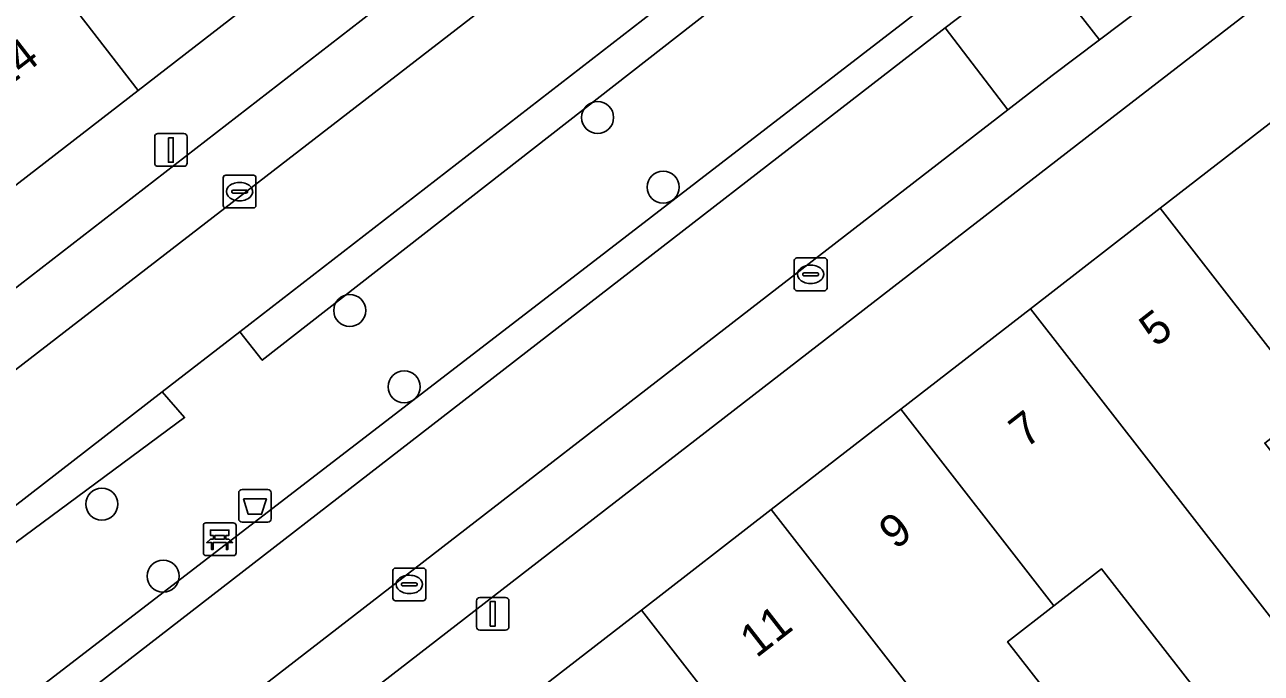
# Model space of a CAD drawing. Extents: x 159716 to 160783, y 383290 to 384031.
# Drawn here: x 160412.95 to 160450.76, y 383548.4 to 383568.24 of the extents above; entities that cross this region are included whole.
import ezdxf

# ---------------------------------------------------------------- set-up
doc = ezdxf.new("R2010")
doc.units = 0
for name, color, linetype in [('IMGEO_Afvalbak', 7, 'Continuous'), ('IMGEO_Bank', 7, 'Continuous'), ('IMGEO_Boom', 7, 'Continuous'), ('IMGEO_Erf', 7, 'Continuous'), ('IMGEO_Groenvoorziening', 7, 'Continuous'), ('IMGEO_Kolk', 7, 'Continuous'), ('IMGEO_Lichtmast', 7, 'Continuous'), ('IMGEO_Pand', 7, 'Continuous'), ('IMGEO_Pand_nummerreeks', 7, 'Continuous'), ('IMGEO_Parkeervlak_open', 7, 'Continuous'), ('IMGEO_Rijbaan_lokaal_open', 7, 'Continuous'), ('IMGEO_Voetpad_open', 7, 'Continuous')]:
    doc.layers.add(name, color=color, linetype=linetype)

msp = doc.modelspace()

# ---------------------------------------------------------------- linework, layer by layer
at = {"layer": 'IMGEO_Afvalbak'}
for p, q in [((160419.495, 383553.117), (160419.495, 383553.917)), ((160419.495, 383553.917), (160419.495, 383553.117)), ((160419.595, 383554.017), (160420.385, 383554.017)), ((160420.385, 383554.017), (160419.595, 383554.017)), ((160420.485, 383553.917), (160420.485, 383553.117)), ((160420.485, 383553.117), (160420.485, 383553.917)), ((160420.385, 383553.017), (160419.595, 383553.017)), ((160419.595, 383553.017), (160420.385, 383553.017))]:
    msp.add_line(p, q, dxfattribs=at)
msp.add_lwpolyline([(160419.638, 383553.731), (160420.342, 383553.731), (160420.193, 383553.261), (160419.787, 383553.261), (160419.638, 383553.731)], dxfattribs=at)
for centre, start, end in [((160419.595, 383553.917), 90, 180), ((160419.595, 383553.917), 90, 180), ((160420.385, 383553.917), 0, 90), ((160420.385, 383553.917), 360, 90), ((160419.595, 383553.117), 180, 270), ((160419.595, 383553.117), 180, 270), ((160420.385, 383553.117), 270, 0), ((160420.385, 383553.117), 270, 0)]:
    msp.add_arc(centre, 0.1, start, end, dxfattribs=at)
at = {"layer": 'IMGEO_Bank'}
for p, q in [((160418.488, 383552.996), (160419.329, 383552.996)), ((160419.329, 383552.996), (160418.488, 383552.996)), ((160419.413, 383552.921), (160419.413, 383552.08)), ((160419.413, 383552.08), (160419.413, 383552.921)), ((160418.413, 383552.071), (160418.413, 383552.912)), ((160418.413, 383552.912), (160418.413, 383552.071)), ((160418.722, 383552.502), (160418.722, 383552.608)), ((160418.766, 383552.608), (160418.766, 383552.502)), ((160419.054, 383552.614), (160418.772, 383552.614)), ((160419.06, 383552.502), (160419.06, 383552.608)), ((160419.104, 383552.608), (160419.104, 383552.502)), ((160419.11, 383552.394), (160418.717, 383552.394)), ((160418.772, 383552.496), (160419.054, 383552.496)), ((160419.338, 383551.996), (160418.497, 383551.996)), ((160418.497, 383551.996), (160419.338, 383551.996))]:
    msp.add_line(p, q, dxfattribs=at)
for points in [[(160418.716, 383552.614), (160418.63, 383552.614), (160418.63, 383552.775), (160419.193, 383552.775), (160419.193, 383552.614), (160419.11, 383552.614)], [(160418.66, 383552.394), (160418.518, 383552.394), (160418.63, 383552.496), (160418.716, 383552.496)], [(160418.71, 383552.387), (160418.71, 383552.18), (160418.667, 383552.18), (160418.667, 383552.387)], [(160419.11, 383552.496), (160419.193, 383552.496), (160419.305, 383552.394), (160419.166, 383552.394)], [(160419.16, 383552.387), (160419.16, 383552.18), (160419.116, 383552.18), (160419.116, 383552.387)]]:
    msp.add_lwpolyline(points, dxfattribs=at)
for centre, radius, start, end in [((160418.491, 383552.918), 0.0779, 92.4484, 184.2845), ((160418.491, 383552.918), 0.0779, 92.4484, 184.2845), ((160419.335, 383552.918), 0.0779, 2.4484, 94.2845), ((160419.335, 383552.918), 0.0779, 2.4484, 94.2845), ((160418.715, 383552.607), 0.00671, 2.8957, 87.1043), ((160418.772, 383552.607), 0.00671, 92.8957, 177.1043), ((160419.054, 383552.607), 0.00671, 2.8957, 87.1043), ((160419.111, 383552.607), 0.00671, 92.8957, 177.1043), ((160418.66, 383552.387), 0.00671, 2.8957, 87.1043), ((160418.717, 383552.387), 0.00671, 92.8957, 177.1043), ((160418.715, 383552.503), 0.00671, 272.8957, 357.1043), ((160418.772, 383552.503), 0.00671, 182.8957, 267.1043), ((160419.054, 383552.503), 0.00671, 272.8957, 357.1043), ((160419.111, 383552.503), 0.00671, 182.8957, 267.1043), ((160419.109, 383552.387), 0.00671, 2.8957, 87.1043), ((160419.166, 383552.387), 0.00671, 92.8957, 177.1043), ((160418.491, 383552.074), 0.0779, 182.4484, 274.2845), ((160418.491, 383552.074), 0.0779, 182.4484, 274.2845), ((160419.335, 383552.074), 0.0779, 272.4484, 4.2845), ((160419.335, 383552.074), 0.0779, 272.4484, 4.2845)]:
    msp.add_arc(centre, radius, start, end, dxfattribs=at)
at = {"layer": 'IMGEO_Boom'}
for centre in [(160430.469, 383565.397), (160432.474, 383563.265), (160422.889, 383559.493), (160424.552, 383557.159), (160415.309, 383553.571), (160417.186, 383551.366)]:
    msp.add_circle(centre, 0.489, dxfattribs=at)
at = {"layer": 'IMGEO_Erf'}
msp.add_lwpolyline([(160475.911, 383541.981), (160466.338, 383554.496), (160460.386, 383562.805), (160458.842, 383561.583), (160462.738, 383556.576), (160460.243, 383554.634), (160457.743, 383552.688), (160453.817, 383557.732), (160452.36, 383556.598), (160450.87, 383555.439), (160454.74, 383550.466), (160452.271, 383548.545), (160449.767, 383546.596), (160445.876, 383551.596), (160444.421, 383550.464), (160443.003, 383549.36), (160446.871, 383544.391)], dxfattribs=at)
at = {"layer": 'IMGEO_Groenvoorziening'}
for points in [[(160441.098, 383568.136), (160443.878, 383570.259), (160449.157, 383574.362), (160450.745, 383575.611), (160465.056, 383587.54), (160466.119, 383588.51), (160462.076, 383592.933), (160461.787, 383592.665), (160460.963, 383591.947), (160460.102, 383591.197), (160456.376, 383588.007), (160445.683, 383579.106), (160439.333, 383574.187), (160436.59, 383572.062), (160419.524, 383558.843), (160420.216, 383557.971), (160438.33, 383572.13), (160446.182, 383578.368), (160461.987, 383591.376), (160464.497, 383588.63), (160449.031, 383575.404), (160429.985, 383560.714), (160408.787, 383544.408), (160399.76, 383538.598)], [(160461.987, 383591.376), (160446.182, 383578.368), (160438.33, 383572.13), (160420.216, 383557.971), (160419.524, 383558.843), (160417.152, 383557.006), (160417.838, 383556.217), (160406.387, 383547.75), (160398.414, 383542.841)], [(160399.76, 383538.598), (160408.787, 383544.408), (160429.985, 383560.714), (160449.031, 383575.404), (160464.497, 383588.63), (160461.987, 383591.376)], [(160414.821, 383547.788), (160441.098, 383568.136)], [(160398.414, 383542.841), (160406.387, 383547.75), (160417.838, 383556.217), (160417.152, 383557.006), (160411.703, 383552.785)]]:
    msp.add_lwpolyline(points, dxfattribs=at)
at = {"layer": 'IMGEO_Kolk'}
for p, q in [((160419.021, 383562.704), (160419.021, 383563.556)), ((160419.096, 383563.63), (160419.948, 383563.63)), ((160420.022, 383563.556), (160420.022, 383562.704)), ((160419.28, 383563.124), (160419.28, 383563.136)), ((160419.323, 383563.173), (160419.721, 383563.173)), ((160419.509, 383563.41), (160419.534, 383563.41)), ((160419.764, 383563.136), (160419.764, 383563.124)), ((160419.718, 383563.087), (160419.32, 383563.087)), ((160419.532, 383562.85), (160419.507, 383562.85)), ((160419.948, 383562.63), (160419.096, 383562.63)), ((160436.482, 383560.174), (160436.482, 383561.026)), ((160436.557, 383561.1), (160437.409, 383561.1)), ((160436.97, 383560.88), (160436.995, 383560.88)), ((160437.483, 383561.026), (160437.483, 383560.174)), ((160436.741, 383560.594), (160436.741, 383560.606)), ((160437.179, 383560.557), (160436.781, 383560.557)), ((160436.784, 383560.643), (160437.182, 383560.643)), ((160437.225, 383560.606), (160437.225, 383560.594)), ((160437.409, 383560.1), (160436.557, 383560.1)), ((160436.993, 383560.32), (160436.968, 383560.32)), ((160424.21, 383550.689), (160424.21, 383551.541)), ((160424.285, 383551.615), (160425.137, 383551.615)), ((160425.211, 383551.541), (160425.211, 383550.689)), ((160424.469, 383551.109), (160424.469, 383551.121)), ((160424.907, 383551.072), (160424.509, 383551.072)), ((160424.512, 383551.158), (160424.91, 383551.158)), ((160424.698, 383551.395), (160424.723, 383551.395)), ((160424.953, 383551.121), (160424.953, 383551.109)), ((160424.721, 383550.835), (160424.696, 383550.835)), ((160425.137, 383550.615), (160424.285, 383550.615))]:
    msp.add_line(p, q, dxfattribs=at)
for points in [[(160419.021, 383562.704), (160419.021, 383563.556)], [(160419.096, 383563.63), (160419.948, 383563.63)], [(160420.022, 383563.556), (160420.022, 383562.704)], [(160419.948, 383562.63), (160419.096, 383562.63)], [(160436.482, 383560.174), (160436.482, 383561.026)], [(160436.557, 383561.1), (160437.409, 383561.1)], [(160437.483, 383561.026), (160437.483, 383560.174)], [(160437.409, 383560.1), (160436.557, 383560.1)], [(160424.21, 383550.689), (160424.21, 383551.541)], [(160424.285, 383551.615), (160425.137, 383551.615)], [(160425.211, 383551.541), (160425.211, 383550.689)], [(160425.137, 383550.615), (160424.285, 383550.615)]]:
    msp.add_lwpolyline(points, dxfattribs=at)
for centre, radius, start, end in [((160419.098, 383563.554), 0.0765, 91.552, 178.448), ((160419.098, 383563.554), 0.0765, 91.552, 178.448), ((160419.946, 383563.554), 0.0765, 1.552, 88.448), ((160419.946, 383563.554), 0.0765, 1.552, 88.448), ((160419.32, 383563.133), 0.0403, 85.8775, 175.7526), ((160419.725, 383563.135), 0.0386, 1.7309, 96.639), ((160419.317, 383563.123), 0.0366, 178.938, 274.7102), ((160419.721, 383563.13), 0.043, 264.8664, 352.4533), ((160419.098, 383562.706), 0.0765, 181.552, 268.448), ((160419.098, 383562.706), 0.0765, 181.552, 268.448), ((160419.946, 383562.706), 0.0765, 271.552, 358.448), ((160419.946, 383562.706), 0.0765, 271.552, 358.448), ((160436.559, 383561.024), 0.0765, 91.552, 178.448), ((160436.559, 383561.024), 0.0765, 91.552, 178.448), ((160437.407, 383561.024), 0.0765, 1.552, 88.448), ((160437.407, 383561.024), 0.0765, 1.552, 88.448), ((160436.781, 383560.603), 0.0403, 85.8775, 175.7526), ((160436.778, 383560.593), 0.0366, 178.938, 274.7102), ((160437.182, 383560.6), 0.043, 264.8664, 352.4533), ((160437.186, 383560.605), 0.0386, 1.7309, 96.639), ((160436.559, 383560.176), 0.0765, 181.552, 268.448), ((160436.559, 383560.176), 0.0765, 181.552, 268.448), ((160437.407, 383560.176), 0.0765, 271.552, 358.448), ((160437.407, 383560.176), 0.0765, 271.552, 358.448), ((160424.287, 383551.539), 0.0765, 91.552, 178.448), ((160424.287, 383551.539), 0.0765, 91.552, 178.448), ((160425.135, 383551.539), 0.0765, 1.552, 88.448), ((160425.135, 383551.539), 0.0765, 1.552, 88.448), ((160424.509, 383551.118), 0.0403, 85.8775, 175.7526), ((160424.506, 383551.108), 0.0366, 178.938, 274.7102), ((160424.91, 383551.115), 0.043, 264.8664, 352.4533), ((160424.914, 383551.12), 0.0386, 1.7309, 96.639), ((160424.287, 383550.691), 0.0765, 181.552, 268.448), ((160424.287, 383550.691), 0.0765, 181.552, 268.448), ((160425.135, 383550.691), 0.0765, 271.552, 358.448), ((160425.135, 383550.691), 0.0765, 271.552, 358.448)]:
    msp.add_arc(centre, radius, start, end, dxfattribs=at)
for centre, major_axis, ratio, start_param, end_param in [((160419.508, 383563.13), (-0.387, 0.002), 0.722429, 4.712389, 7.853982), ((160419.533, 383563.13), (-0.39, 0.002), 0.717154, 1.570796, 4.712389), ((160436.969, 383560.6), (-0.387, 0.002), 0.722429, 4.712389, 7.853982), ((160436.994, 383560.6), (-0.39, 0.002), 0.717154, 1.570796, 4.712389), ((160424.697, 383551.115), (-0.387, 0.002), 0.722429, 4.712389, 7.853982), ((160424.722, 383551.115), (-0.39, 0.002), 0.717154, 1.570796, 4.712389)]:
    msp.add_ellipse(centre, major_axis=major_axis, ratio=ratio, start_param=start_param, end_param=end_param, dxfattribs=at)
at = {"layer": 'IMGEO_Lichtmast'}
for p, q in [((160416.925, 383564.004), (160416.925, 383564.804)), ((160416.925, 383564.804), (160416.925, 383564.004)), ((160417.025, 383564.904), (160417.815, 383564.904)), ((160417.815, 383564.904), (160417.025, 383564.904)), ((160417.915, 383564.804), (160417.915, 383564.004)), ((160417.915, 383564.004), (160417.915, 383564.804)), ((160417.815, 383563.904), (160417.025, 383563.904)), ((160417.025, 383563.904), (160417.815, 383563.904)), ((160426.867, 383550.713), (160427.657, 383550.713)), ((160427.657, 383550.713), (160426.867, 383550.713)), ((160426.767, 383549.813), (160426.767, 383550.613)), ((160426.767, 383550.613), (160426.767, 383549.813)), ((160427.757, 383550.613), (160427.757, 383549.813)), ((160427.757, 383549.813), (160427.757, 383550.613)), ((160427.657, 383549.713), (160426.867, 383549.713)), ((160426.867, 383549.713), (160427.657, 383549.713))]:
    msp.add_line(p, q, dxfattribs=at)
for points in [[(160417.345, 383564.779), (160417.495, 383564.779), (160417.495, 383564.029), (160417.345, 383564.029), (160417.345, 383564.779)], [(160427.187, 383550.588), (160427.337, 383550.588), (160427.337, 383549.838), (160427.187, 383549.838), (160427.187, 383550.588)]]:
    msp.add_lwpolyline(points, dxfattribs=at)
for centre, start, end in [((160417.025, 383564.804), 90, 180), ((160417.025, 383564.804), 90, 180), ((160417.815, 383564.804), 0, 90), ((160417.815, 383564.804), 360, 90), ((160417.025, 383564.004), 180, 270), ((160417.025, 383564.004), 180, 270), ((160417.815, 383564.004), 270, 0), ((160417.815, 383564.004), 270, 0), ((160426.867, 383550.613), 90, 180), ((160426.867, 383550.613), 90, 180), ((160427.657, 383550.613), 0, 90), ((160427.657, 383550.613), 360, 90), ((160426.867, 383549.813), 180, 270), ((160426.867, 383549.813), 180, 270), ((160427.657, 383549.813), 270, 0), ((160427.657, 383549.813), 270, 0)]:
    msp.add_arc(centre, 0.1, start, end, dxfattribs=at)
at = {"layer": 'IMGEO_Pand'}
for points in [[(160411.784, 383580.396), (160409.407, 383578.554), (160413.366, 383573.448), (160411.779, 383572.217), (160416.422, 383566.226), (160420.387, 383569.299)], [(160406.443, 383576.258), (160403.855, 383574.251), (160403.92, 383574.167), (160412.458, 383563.153), (160416.422, 383566.226), (160411.779, 383572.217), (160410.403, 383571.15)], [(160451.637, 383565.693), (160447.673, 383562.621), (160452.36, 383556.598), (160453.817, 383557.732), (160457.743, 383552.688), (160460.243, 383554.634)], [(160452.36, 383556.598), (160447.673, 383562.621), (160443.709, 383559.549), (160452.271, 383548.545), (160454.74, 383550.466), (160450.87, 383555.439)], [(160443.709, 383559.549), (160439.743, 383556.475), (160444.421, 383550.464), (160445.876, 383551.596), (160449.767, 383546.596), (160452.271, 383548.545)], [(160444.421, 383550.464), (160439.743, 383556.475), (160435.778, 383553.402), (160444.329, 383542.413), (160446.871, 383544.391), (160443.003, 383549.36)], [(160435.778, 383553.402), (160431.812, 383550.329), (160436.543, 383544.252), (160438.156, 383545.508), (160441.984, 383540.588), (160444.329, 383542.413)], [(160436.543, 383544.252), (160431.812, 383550.329), (160427.847, 383547.256), (160436.404, 383536.261), (160438.865, 383538.177), (160435.045, 383543.086)]]:
    msp.add_lwpolyline(points, close=True, dxfattribs=at)
at = {"layer": 'IMGEO_Parkeervlak_open'}
for points in [[(160451.98, 383591.416), (160446.67, 383586.789), (160443.313, 383583.959), (160440.642, 383581.871), (160433.666, 383576.451), (160409.644, 383557.841)], [(160462.536, 383581.254), (160452.608, 383572.904), (160445.815, 383567.773), (160444.366, 383566.679), (160443.016, 383565.634), (160415.975, 383544.704)], [(160417.362, 383543.071), (160445.968, 383565.216), (160453.348, 383570.928), (160463.309, 383579.284)], [(160410.822, 383556.257), (160434.605, 383574.639)]]:
    msp.add_lwpolyline(points, dxfattribs=at)
at = {"layer": 'IMGEO_Rijbaan_lokaal_open'}
for points in [[(160462.536, 383581.254), (160463.326, 383581.931), (160466.614, 383584.626), (160466.966, 383584.91), (160467.208, 383585.075), (160465.056, 383587.54), (160450.745, 383575.611), (160449.157, 383574.362), (160443.878, 383570.259), (160445.815, 383567.773), (160452.608, 383572.904)], [(160445.815, 383567.773), (160443.878, 383570.259), (160441.098, 383568.136), (160443.016, 383565.634), (160444.366, 383566.679)]]:
    msp.add_lwpolyline(points, close=True, dxfattribs=at)
for points in [[(160411.703, 383552.785), (160417.152, 383557.006), (160419.524, 383558.843), (160436.59, 383572.062), (160434.605, 383574.639), (160410.822, 383556.257)], [(160415.975, 383544.704), (160443.016, 383565.634), (160441.098, 383568.136), (160414.821, 383547.788)]]:
    msp.add_lwpolyline(points, dxfattribs=at)
at = {"layer": 'IMGEO_Voetpad_open'}
for points in [[(160460.737, 383602.65), (160458.067, 383600.195), (160456.328, 383598.598), (160456.612, 383598.292), (160453.108, 383595.041), (160452.802, 383595.359), (160450.731, 383593.456), (160441.855, 383585.964), (160441.255, 383585.461), (160440.303, 383584.74), (160436.244, 383581.593), (160432.28, 383578.52), (160428.315, 383575.447), (160424.351, 383572.374), (160420.387, 383569.299), (160416.422, 383566.226), (160412.458, 383563.153)], [(160443.709, 383559.549), (160447.673, 383562.621), (160451.637, 383565.693), (160455.652, 383568.805), (160456.33, 383569.408), (160456.618, 383569.659), (160465.436, 383577.354), (160471.15, 383582.344), (160472.825, 383583.793), (160475.727, 383586.349), (160475.591, 383586.469)], [(160463.309, 383579.284), (160453.348, 383570.928), (160445.968, 383565.216), (160417.362, 383543.071)], [(160409.644, 383557.841), (160433.666, 383576.451)], [(160410.536, 383534.819), (160414.703, 383537.602), (160418.966, 383540.448), (160419.776, 383541.002), (160423.884, 383544.184), (160427.847, 383547.256), (160431.812, 383550.329), (160435.778, 383553.402), (160439.743, 383556.475), (160443.709, 383559.549)]]:
    msp.add_lwpolyline(points, dxfattribs=at)

# ---------------------------------------------------------------- texts
at = {"layer": 'IMGEO_Pand_nummerreeks'}
for s, rotation, p in [('14', 37.6319, (160412.286, 383566.201)), ('5', 37.8897, (160447.536, 383558.349)), ('7', 37.8897, (160443.557, 383555.252)), ('9', 37.8897, (160439.577, 383552.154)), ('11', 37.8897, (160435.325, 383548.845))]:
    msp.add_text(s, height=1, rotation=rotation, dxfattribs=at).set_placement(p)

doc.saveas('drawing.dxf')
